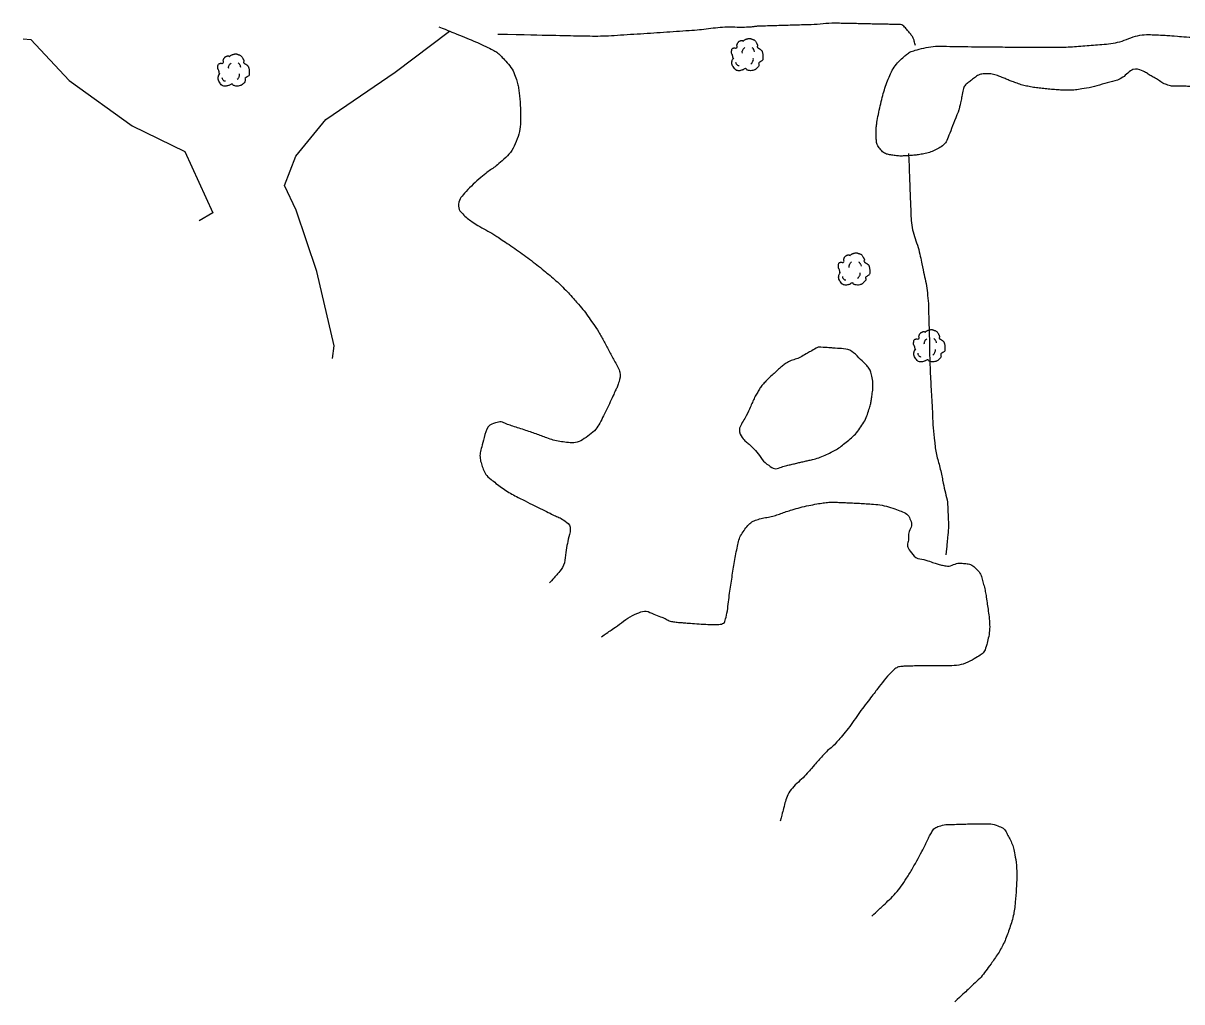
# Model space of a CAD drawing. Extents: x 2145380 to 2157287, y 139568 to 149130.
# Drawn here: x 2149332.7 to 2149576.4, y 142116.9 to 142322.8 of the extents above; entities that cross this region are included whole.
import ezdxf

# ---------------------------------------------------------------- set-up
doc = ezdxf.new("R2010")
doc.units = 0
doc.layers.add('TOPO_Tree', color=7, linetype='Continuous')
doc.layers.add('TOPO_Tree Line', color=7, linetype='Continuous')

# ---------------------------------------------------------------- blocks, each defined once
blk = doc.blocks.new('TREE')
at = {"layer": 'TOPO_Tree'}
for points in [[(-14.1, -0.4), (-14.2, 0.5), (-14.4, 1.4), (-14.6, 2.3), (-14.8, 3.2), (-15.5, 4), (-15.7, 4.9), (-15.8, 5.6), (-15.7, 6.3), (-15.7, 7), (-15.6, 7.9), (-15.7, 8.8), (-15.1, 9.7), (-14.6, 10.4), (-13.8, 10.5), (-13, 10.7), (-12.2, 11), (-11.1, 10), (-10.4, 10.7), (-9.4, 11.7), (-10.3, 13.3), (-9.8, 14.4), (-9.6, 15.1), (-9.3, 15.9), (-8.8, 16.5), (-8.2, 17.3), (-7.5, 17.7), (-6.7, 18.1), (-6.1, 18.4), (-5.6, 18.6), (-5.1, 18.7), (-4.5, 18.7), (-4, 18.5), (-3.5, 18.1)], [(-3.5, 17.6), (-3.1, 18.3), (-2.6, 18.8), (-1.9, 19.2), (-1, 19.7), (-0.2, 20), (0.7, 20.2), (1.6, 20.5), (2.5, 20.8), (3.4, 20.8), (4.1, 20.7), (4.8, 20.5), (5.5, 20.2), (6.4, 19.9), (7.3, 19.7), (8.2, 19.2), (9.4, 18.4), (10, 17.2), (10.8, 16), (11.2, 15.3), (11.6, 14.6), (11.9, 13.9), (12.2, 13.1), (11.4, 12), (11.9, 11.2), (12, 11), (12.2, 10.9), (12.4, 10.7), (12.9, 10.4), (13.5, 10), (14, 9.7), (14.7, 9.2), (15.4, 8.7), (16.1, 8.1), (16.7, 7.5), (16.9, 6.7), (17.1, 6), (17.6, 4.4), (17.7, 2.8), (17.7, 1.2), (17.7, -0.2), (17.8, -2.2), (16.6, -3), (15.5, -3.8), (14.3, -4.6), (13.2, -5.3)], [(13.2, -5.3), (13.3, -5.8), (13.4, -6.3), (13.4, -6.7), (13.8, -8.5), (12.2, -10), (10.8, -11.5), (10, -12.3), (9.1, -12.8), (8.2, -13.1), (6, -13.8), (3.3, -13.6), (1.3, -13.1), (0.5, -12.9), (-0.1, -11.4), (-0.8, -11.5), (-2, -11.6), (-3.3, -12.8), (-4.5, -13.1), (-6.1, -13.5), (-7.8, -14), (-9.3, -13.6), (-11.4, -13.1), (-12.8, -11.4), (-14.1, -9.4), (-15.3, -7.3), (-15.6, -5.1), (-15.1, -3), (-14.9, -1.9), (-13.9, -0.8), (-13.5, 0.1)], [(-4.2, 5.1), (-4.5, 6.1), (-4.3, 7.2), (-3.8, 8.2), (-3.3, 9.3), (-2.7, 10.3), (-1.6, 11)], [(5.9, 11.2), (6.5, 10.7), (7, 10.2), (7.4, 9.5), (7.9, 8.6), (8.3, 7.6), (8.5, 6.6)], [(-11.4, -4.5), (-11.5, -5.4), (-11, -6.3), (-10.1, -7.2), (-9.3, -8), (-8.5, -8.3), (-7.7, -8.1)], [(4.8, -6.3), (5.7, -5.7), (6.3, -4.9), (6.8, -3.9), (7.4, -2.8), (7.6, -1.7), (7.5, -0.6)]]:
    blk.add_open_spline(points, degree=3, dxfattribs=at)

msp = doc.modelspace()

# ---------------------------------------------------------------- linework, layer by layer
at = {"layer": 'TOPO_Tree'}
for points in [[(2149520.36, 142318.12), (2149520.21, 142318.68), (2149520.06, 142319.24), (2149519.91, 142319.8), (2149519.37, 142320.45), (2149518.82, 142321.1), (2149518.28, 142321.75), (2149517.59, 142322.57), (2149516.24, 142322.51), (2149515.18, 142322.54), (2149514.14, 142322.56), (2149513.1, 142322.58), (2149512.07, 142322.6), (2149510.55, 142322.63), (2149509.03, 142322.66), (2149507.52, 142322.7), (2149506.56, 142322.71), (2149505.6, 142322.73), (2149504.64, 142322.75), (2149502.16, 142322.81), (2149499.69, 142322.5), (2149497.21, 142322.43), (2149495.61, 142322.38), (2149494.02, 142322.34), (2149492.42, 142322.29), (2149490.82, 142322.24), (2149489.22, 142322.2), (2149487.63, 142322.15), (2149486.9, 142322.13), (2149486.19, 142322), (2149485.47, 142321.96), (2149483.39, 142321.83), (2149481.31, 142322), (2149479.24, 142321.85), (2149477.31, 142321.7), (2149475.4, 142321.38), (2149473.48, 142321.25), (2149470.76, 142321.06), (2149468.04, 142320.88), (2149465.32, 142320.7), (2149462.52, 142320.51), (2149459.73, 142320.33), (2149456.93, 142320.15), (2149454.69, 142320.02), (2149452.45, 142320.01), (2149450.22, 142320.05), (2149444.31, 142320.18), (2149438.41, 142320.3), (2149432.5, 142320.42)], [(2149518.92, 142295.39), (2149519.08, 142291.32), (2149519.23, 142287.24), (2149519.39, 142283.17), (2149519.53, 142279.32), (2149521.04, 142275.64), (2149521.79, 142271.86), (2149522.17, 142269.94), (2149522.64, 142268.04), (2149522.87, 142266.09), (2149523.12, 142263.86), (2149523.13, 142261.62), (2149523.21, 142259.38), (2149523.31, 142256.1), (2149523.34, 142252.83), (2149523.48, 142249.55), (2149523.57, 142247.4), (2149523.7, 142245.24), (2149523.82, 142243.08), (2149523.97, 142240.36), (2149524.06, 142237.64), (2149524.37, 142234.93), (2149524.7, 142232.07), (2149525.57, 142229.32), (2149526.11, 142226.51), (2149526.5, 142224.51), (2149527.1, 142222.53), (2149527.19, 142220.5), (2149527.24, 142219.22), (2149527.29, 142217.94), (2149527.35, 142216.66), (2149527.15, 142214.75), (2149526.95, 142212.84), (2149526.75, 142210.93)]]:
    msp.add_open_spline(points, degree=3, dxfattribs=at)
at = {"layer": 'TOPO_Tree Line'}
for points in [[(2149332.68, 142319.49), (2149334.31, 142319.35), (2149342.33, 142310.75), (2149355.63, 142301.18), (2149366.66, 142295.79), (2149372.6, 142282.92), (2149369.71, 142281.22)], [(2149397.72, 142252.27), (2149398.1, 142254.95), (2149394.48, 142270.55), (2149390.13, 142283.47), (2149387.62, 142288.66), (2149390.02, 142294.82), (2149396.35, 142302.54), (2149410.93, 142312.51), (2149422.38, 142321.11)]]:
    msp.add_lwpolyline(points, dxfattribs=at)
for points in [[(2149420.13, 142322.03), (2149422.1, 142321.22), (2149424.07, 142320.42), (2149426.04, 142319.62), (2149427.81, 142318.9), (2149429.54, 142318.1), (2149431.27, 142317.27), (2149432.16, 142316.84), (2149432.9, 142316.18), (2149433.61, 142315.43), (2149434.82, 142314.17), (2149435.79, 142312.82), (2149436.34, 142311.19), (2149436.71, 142310.12), (2149436.9, 142309.05), (2149437.03, 142307.94), (2149437.18, 142306.67), (2149437.26, 142305.4), (2149437.28, 142304.13), (2149437.31, 142302.04), (2149437.2, 142299.97), (2149436.37, 142297.91), (2149435.57, 142295.94), (2149434.21, 142294.49), (2149432.65, 142293.16), (2149431.73, 142292.38), (2149430.72, 142291.77), (2149429.79, 142291.01), (2149428.11, 142289.65), (2149426.57, 142288.18), (2149425.15, 142286.57), (2149424.33, 142285.64), (2149424.11, 142283.78), (2149424.96, 142282.88), (2149425.82, 142281.97), (2149426.82, 142281.2), (2149427.88, 142280.53), (2149429.54, 142279.5), (2149431.25, 142278.63), (2149432.87, 142277.56), (2149436.1, 142275.42), (2149439.24, 142273.18), (2149442.26, 142270.72), (2149444.79, 142268.66), (2149447.1, 142266.39), (2149449.27, 142263.94), (2149450.44, 142262.61), (2149451.46, 142261.2), (2149452.47, 142259.74), (2149453.81, 142257.79), (2149454.91, 142255.83), (2149456.03, 142253.66), (2149457.09, 142251.59), (2149458.56, 142249.32), (2149457.96, 142247.24), (2149457.72, 142246.44), (2149457.33, 142245.65), (2149456.97, 142244.86), (2149456.18, 142243.14), (2149455.4, 142241.47), (2149454.55, 142239.78), (2149453.8, 142238.29), (2149452.98, 142237.04), (2149451.43, 142235.91), (2149449.98, 142234.86), (2149448.49, 142234.43), (2149446.98, 142234.62), (2149445.6, 142234.79), (2149444.19, 142235.08), (2149442.83, 142235.55), (2149441.68, 142235.96), (2149440.56, 142236.4), (2149439.41, 142236.79), (2149438.05, 142237.26), (2149436.69, 142237.69), (2149435.32, 142238.13), (2149434.31, 142238.46), (2149433.21, 142239.06), (2149432.19, 142238.77), (2149430.26, 142238.22), (2149429.64, 142235.55), (2149429.09, 142233.56), (2149428.79, 142232.43), (2149428.73, 142231.21), (2149429.08, 142230.11), (2149429.44, 142228.96), (2149429.92, 142227.81), (2149430.9, 142227), (2149433.31, 142225.01), (2149435.77, 142223.54), (2149438.43, 142222.21), (2149440.16, 142221.34), (2149441.9, 142220.49), (2149443.63, 142219.63), (2149444.63, 142219.13), (2149445.64, 142218.76), (2149446.61, 142218.08), (2149448.11, 142217.03), (2149447.39, 142214.6), (2149447.08, 142212.95), (2149446.71, 142210.97), (2149446.57, 142208.62), (2149445.2, 142207.09), (2149444.6, 142206.41), (2149444, 142205.74), (2149443.39, 142205.06)], [(2149529.56, 142304.71), (2149529.86, 142306.09), (2149530.15, 142307.47), (2149530.45, 142308.84), (2149530.64, 142309.69), (2149531.42, 142310.23), (2149532.16, 142310.82), (2149533.01, 142311.48), (2149533.87, 142312.06), (2149534.84, 142312.13), (2149535.92, 142312.21), (2149537.1, 142311.95), (2149538.16, 142311.55), (2149539.02, 142311.23), (2149539.84, 142310.82), (2149540.7, 142310.52), (2149541.78, 142310.14), (2149542.85, 142309.74), (2149543.97, 142309.51), (2149545.2, 142309.26), (2149546.42, 142309.13), (2149547.66, 142309), (2149548.96, 142308.86), (2149550.26, 142308.75), (2149551.56, 142308.7), (2149552.78, 142308.65), (2149554.01, 142308.72), (2149555.23, 142308.92), (2149557.48, 142309.29), (2149559.63, 142309.94), (2149561.8, 142310.51), (2149563.96, 142311.07), (2149566.15, 142313.6), (2149568.13, 142312.72), (2149568.95, 142312.35), (2149569.75, 142311.8), (2149570.56, 142311.35), (2149571.53, 142310.82), (2149572.39, 142310.11), (2149573.47, 142309.78), (2149574.52, 142309.45), (2149575.6, 142309.6), (2149576.67, 142309.54), (2149577.89, 142309.47), (2149579.12, 142309.4), (2149580.34, 142309.33), (2149582.85, 142309.19), (2149585.37, 142309.08), (2149587.87, 142308.92), (2149589.61, 142308.82), (2149591.33, 142308.59), (2149593.06, 142308.43), (2149596.5, 142308.12), (2149599.95, 142307.98), (2149603.39, 142307.63), (2149605.74, 142307.38), (2149607.97, 142306.49), (2149610.24, 142305.75), (2149611.69, 142305.28), (2149613.08, 142304.7), (2149614.48, 142304.09), (2149615.39, 142303.7), (2149616.24, 142303.33), (2149616.92, 142302.45), (2149618.03, 142301.01), (2149618.19, 142299.41), (2149618.23, 142297.81), (2149618.27, 142296.27), (2149618.31, 142294.7), (2149618.06, 142293.17), (2149617.85, 142291.87), (2149617.57, 142290.57), (2149617.36, 142289.26), (2149617.13, 142287.82), (2149616.9, 142286.38), (2149616.77, 142284.94), (2149616.67, 142283.84), (2149616.81, 142282.73), (2149616.99, 142281.64), (2149617.48, 142278.56), (2149618.56, 142275.61), (2149618.97, 142272.53), (2149619.41, 142269.28), (2149619.78, 142266.02), (2149619.94, 142262.75), (2149620.16, 142258.22), (2149620.16, 142253.68), (2149620.42, 142249.15), (2149620.53, 142247.22), (2149620.68, 142245.3), (2149620.78, 142243.37), (2149620.85, 142241.97), (2149620.91, 142240.58), (2149620.97, 142239.18), (2149621.06, 142237.22), (2149621.11, 142235.25), (2149621.18, 142233.28), (2149621.22, 142232.01), (2149621.36, 142230.75), (2149621.52, 142229.48), (2149621.77, 142227.66), (2149622.78, 142226.1), (2149624.26, 142224.73), (2149625.15, 142223.9), (2149626.65, 142223.85), (2149627.55, 142224.44), (2149628.24, 142224.89), (2149628.88, 142225.45), (2149629.48, 142226.12), (2149630.09, 142226.8), (2149630.98, 142227.37), (2149631.01, 142228.24), (2149631.04, 142229.3), (2149631.06, 142230.37), (2149631.09, 142231.43), (2149631.15, 142233.71), (2149631.22, 142236), (2149631.27, 142238.29), (2149631.34, 142241.35), (2149630.57, 142244.37), (2149630.05, 142247.4), (2149629.66, 142249.65), (2149628.86, 142251.81), (2149628.6, 142254.08), (2149628.45, 142255.44), (2149628.45, 142256.79), (2149628.5, 142258.15), (2149628.72, 142263.83), (2149629.09, 142269.52), (2149629.26, 142275.21), (2149629.38, 142279.31), (2149629.47, 142283.4), (2149629.57, 142287.5), (2149629.64, 142290.1), (2149629.73, 142292.7), (2149629.93, 142295.3), (2149630.02, 142296.33), (2149631.62, 142296.62), (2149632.02, 142297.58), (2149633.25, 142300.53), (2149634.2, 142303.56), (2149634.72, 142306.71), (2149635.14, 142309.24), (2149635.27, 142311.81), (2149635.18, 142314.35), (2149635.13, 142315.77), (2149635, 142317.13), (2149633.97, 142318.45), (2149633.33, 142319.26), (2149632.53, 142319.72), (2149631.65, 142319.7), (2149628.9, 142319.63), (2149626.14, 142319.3), (2149623.38, 142319.22), (2149616.68, 142319.03), (2149609.99, 142318.75), (2149603.29, 142318.7), (2149598.66, 142318.66), (2149594.04, 142318.71), (2149589.41, 142319), (2149584.56, 142319.31), (2149579.74, 142319.74), (2149574.9, 142320.09), (2149573.57, 142320.19), (2149572.24, 142320.29), (2149570.92, 142320.34), (2149567.08, 142320.49), (2149563.38, 142318.63), (2149559.55, 142318.32), (2149556.02, 142318.04), (2149552.49, 142317.74), (2149548.96, 142317.74), (2149544.38, 142317.74), (2149539.8, 142317.77), (2149535.22, 142317.8), (2149532.16, 142317.83), (2149529.11, 142317.9), (2149526.06, 142317.93), (2149524.08, 142317.95), (2149522.12, 142317.6), (2149520.17, 142317.04), (2149519.25, 142316.77), (2149518.49, 142316.26), (2149517.77, 142315.58), (2149516.57, 142314.44), (2149515.63, 142313.26), (2149514.99, 142311.8), (2149514.32, 142310.29), (2149513.81, 142308.77), (2149513.4, 142307.19), (2149512.94, 142305.4), (2149512.56, 142303.61), (2149512.25, 142301.79), (2149512.1, 142300.92), (2149512.1, 142300.02), (2149512.12, 142299.14), (2149512.14, 142298.17), (2149512.24, 142297.24), (2149512.94, 142296.35), (2149513.62, 142295.5), (2149514.47, 142295.17), (2149515.39, 142295.03), (2149516.35, 142294.88), (2149517.32, 142294.83), (2149518.27, 142294.87), (2149519.26, 142294.92), (2149520.25, 142295.02), (2149521.24, 142295.16), (2149522.45, 142295.35), (2149523.6, 142295.65), (2149524.73, 142296.22), (2149525.8, 142296.77), (2149526.78, 142297.56), (2149527.2, 142298.63), (2149527.98, 142300.65), (2149528.77, 142302.68), (2149529.56, 142304.71), (2149529.56, 142304.71)], [(2149499.91, 142254.67), (2149501.53, 142254.56), (2149503.15, 142254.45), (2149504.76, 142254.33), (2149506.65, 142254.2), (2149508.11, 142252.79), (2149509.58, 142251.34), (2149510.32, 142250.61), (2149510.87, 142249.86), (2149511.1, 142248.91), (2149511.45, 142247.47), (2149511.43, 142245.98), (2149511.24, 142244.54), (2149511.13, 142243.66), (2149510.97, 142242.78), (2149510.71, 142241.91), (2149510.28, 142240.49), (2149509.76, 142239.16), (2149508.91, 142237.91), (2149508.03, 142236.6), (2149506.95, 142235.58), (2149505.73, 142234.6), (2149504.75, 142233.81), (2149503.77, 142233.1), (2149502.64, 142232.54), (2149501.35, 142231.9), (2149500.04, 142231.32), (2149498.65, 142231), (2149497.79, 142230.8), (2149496.93, 142230.6), (2149496.07, 142230.4), (2149495.16, 142230.19), (2149494.24, 142229.97), (2149493.33, 142229.76), (2149492.23, 142229.5), (2149490.93, 142228.84), (2149489.95, 142229.49), (2149488.32, 142230.58), (2149487.37, 142232.27), (2149486.06, 142233.58), (2149485.42, 142234.23), (2149484.62, 142234.77), (2149484.07, 142235.49), (2149482.81, 142237.15), (2149484.64, 142239.77), (2149485.5, 142241.73), (2149485.96, 142242.77), (2149486.39, 142243.81), (2149486.96, 142244.8), (2149487.43, 142245.6), (2149487.9, 142246.38), (2149488.52, 142247.07), (2149489.33, 142247.96), (2149490.2, 142248.74), (2149491.08, 142249.54), (2149491.75, 142250.15), (2149492.4, 142250.77), (2149493.16, 142251.26), (2149494.17, 142251.92), (2149495.41, 142252.1), (2149496.44, 142252.69), (2149497.6, 142253.35), (2149498.76, 142254.01), (2149499.91, 142254.67)], [(2149454.36, 142193.73), (2149455.17, 142194.29), (2149455.97, 142194.86), (2149456.78, 142195.42), (2149458.54, 142196.66), (2149460.33, 142198.05), (2149462.28, 142198.82), (2149463.67, 142199.37), (2149465.36, 142198.4), (2149466.82, 142197.92), (2149467.73, 142197.61), (2149468.55, 142197.02), (2149469.5, 142196.89), (2149470.51, 142196.74), (2149471.52, 142196.68), (2149472.53, 142196.6), (2149474.39, 142196.45), (2149476.25, 142196.34), (2149478.11, 142196.29), (2149478.95, 142196.27), (2149480.2, 142196.5), (2149480.4, 142197.32), (2149480.85, 142199.18), (2149481.01, 142201.04), (2149481.29, 142202.91), (2149481.54, 142204.58), (2149481.78, 142206.25), (2149482.03, 142207.93), (2149482.28, 142209.56), (2149482.6, 142211.18), (2149482.93, 142212.81), (2149483.19, 142214.09), (2149483.7, 142215.27), (2149484.53, 142216.39), (2149485.26, 142217.37), (2149486.18, 142218.07), (2149487.28, 142218.42), (2149488.49, 142218.8), (2149489.75, 142218.89), (2149490.94, 142219.27), (2149492.08, 142219.62), (2149493.2, 142220.07), (2149494.35, 142220.41), (2149496.12, 142220.93), (2149497.91, 142221.35), (2149499.74, 142221.68), (2149500.96, 142221.89), (2149502.18, 142222.05), (2149503.4, 142222.02), (2149504.53, 142221.99), (2149505.66, 142221.94), (2149506.78, 142221.89), (2149508.22, 142221.82), (2149509.65, 142221.73), (2149511.08, 142221.64), (2149512.92, 142221.53), (2149514.7, 142221.06), (2149516.5, 142220.44), (2149517.66, 142220.04), (2149518.89, 142219.42), (2149519.33, 142218.23), (2149519.76, 142217.07), (2149518.91, 142215.9), (2149518.9, 142214.73), (2149518.9, 142213.77), (2149518.53, 142212.8), (2149519.18, 142211.84), (2149520.37, 142210.12), (2149522.14, 142210.04), (2149523.81, 142209.43), (2149524.71, 142209.1), (2149525.6, 142208.82), (2149526.52, 142208.68), (2149527.75, 142208.49), (2149529.01, 142209.29), (2149530.25, 142209.19), (2149531.24, 142209.11), (2149532.22, 142208.92), (2149533.06, 142208.1), (2149534.04, 142207.15), (2149534.31, 142206.12), (2149534.63, 142204.99), (2149534.96, 142203.84), (2149535.18, 142202.69), (2149535.35, 142201.54), (2149535.82, 142198.33), (2149536.15, 142194.99), (2149535.27, 142191.76), (2149534.99, 142190.73), (2149534.22, 142189.95), (2149533.25, 142189.38), (2149531.37, 142188.28), (2149529.5, 142187.66), (2149527.5, 142187.63), (2149525.74, 142187.61), (2149523.98, 142187.64), (2149522.22, 142187.62), (2149520.85, 142187.6), (2149519.48, 142187.57), (2149518.11, 142187.52), (2149517.27, 142187.49), (2149516.38, 142187.29), (2149515.75, 142186.68), (2149514.04, 142185.02), (2149512.78, 142183.25), (2149511.39, 142181.46), (2149508.87, 142178.23), (2149506.6, 142174.81), (2149503.94, 142171.7), (2149503.13, 142170.75), (2149502.09, 142170.01), (2149501.23, 142169.11), (2149500.37, 142168.2), (2149499.56, 142167.27), (2149498.74, 142166.32), (2149496.52, 142163.74), (2149493.61, 142161.39), (2149492.75, 142158.11), (2149492.47, 142157.05), (2149492.19, 142155.98), (2149491.91, 142154.92)], [(2149511.2, 142134.98), (2149512.32, 142136.02), (2149513.43, 142137.07), (2149514.54, 142138.11), (2149515.91, 142139.4), (2149517.11, 142140.85), (2149518.15, 142142.43), (2149519.5, 142144.46), (2149520.63, 142146.59), (2149521.79, 142148.71), (2149522.36, 142149.73), (2149522.8, 142150.82), (2149523.37, 142151.86), (2149523.82, 142152.68), (2149524.38, 142153.58), (2149525.3, 142153.86), (2149526.76, 142154.3), (2149528.24, 142154.25), (2149529.72, 142154.3), (2149531, 142154.34), (2149532.27, 142154.37), (2149533.54, 142154.37), (2149535.07, 142154.37), (2149536.58, 142154.41), (2149538.08, 142153.8), (2149539.07, 142153.4), (2149539.57, 142152.43), (2149540.05, 142151.49), (2149540.63, 142150.38), (2149541.06, 142149.29), (2149541.26, 142148.09), (2149541.65, 142145.66), (2149541.73, 142143.21), (2149541.58, 142140.78), (2149541.4, 142137.88), (2149541.06, 142135), (2149540.07, 142132.15), (2149539.13, 142129.45), (2149537.82, 142127.09), (2149536.16, 142124.81), (2149535.17, 142123.45), (2149534.2, 142122.12), (2149532.99, 142120.99), (2149531.55, 142119.64), (2149530.1, 142118.29), (2149528.66, 142116.94)]]:
    msp.add_open_spline(points, degree=3, dxfattribs=at)

# ---------------------------------------------------------------- block references
at = {"layer": 'TOPO_Tree', "xscale": 0.19685000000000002, "yscale": 0.19685000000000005}
for p in [(2149484.79, 142315.49), (2149376.74, 142312.24), (2149507.26, 142270.4), (2149523.08, 142254.25)]:
    msp.add_blockref('TREE', p, dxfattribs=at)

doc.saveas('drawing.dxf')
